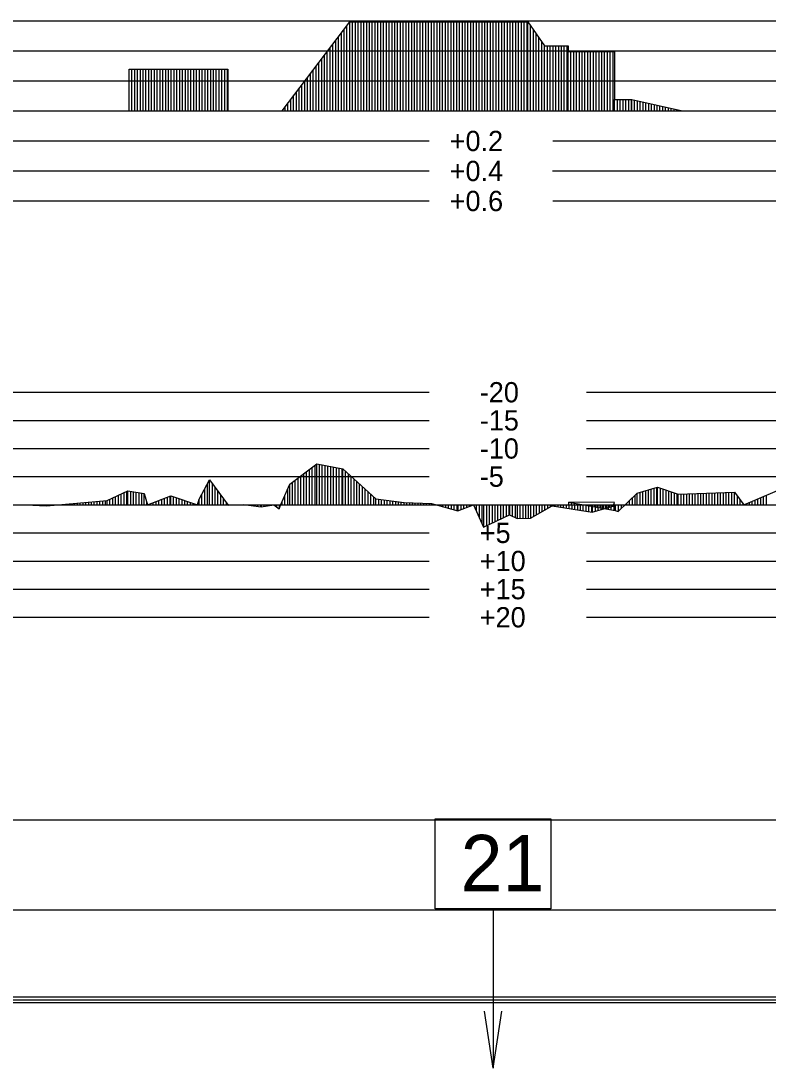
# Model space of a CAD drawing. Extents: x 2 to 10148, y 0 to 380.
# Drawn here: x 9301.7 to 9368.1, y 191.9 to 285 of the extents above; entities that cross this region are included whole.
import ezdxf

# ---------------------------------------------------------------- set-up
doc = ezdxf.new("R2010")
doc.units = 0
for name, color, linetype in [('POSUN_CARA', 7, 'Continuous'), ('POSUN_RASTR', 7, 'Continuous'), ('POSUN_TEXT', 7, 'Continuous'), ('RYCHL_RASTR', 7, 'Continuous'), ('SLOUPEC', 7, 'Continuous'), ('ZRYCHL_CARA', 7, 'Continuous'), ('ZRYCHL_RASTR', 7, 'Continuous'), ('ZRYCHL_TEXT', 7, 'Continuous')]:
    doc.layers.add(name, color=color, linetype=linetype)

msp = doc.modelspace()

# ---------------------------------------------------------------- linework, layer by layer
at = {"layer": 'POSUN_CARA'}
for p, q in [((9325.611, 243.819), (9328.009, 245.639)), ((9326.861, 242), (9326.861, 244.768)), ((9327.111, 242), (9327.111, 244.957)), ((9327.361, 242), (9327.361, 245.147)), ((9327.611, 242), (9327.611, 245.337)), ((9327.861, 242), (9327.861, 245.526)), ((9328.009, 245.639), (9330.326, 245.186)), ((9328.009, 242), (9328.009, 245.639)), ((9328.259, 242), (9328.259, 245.59)), ((9328.509, 242), (9328.509, 245.541)), ((9328.759, 242), (9328.759, 245.492)), ((9329.009, 242), (9329.009, 245.443)), ((9329.259, 242), (9329.259, 245.394)), ((9329.509, 242), (9329.509, 245.346)), ((9329.759, 242), (9329.759, 245.297)), ((9330.009, 242), (9330.009, 245.248)), ((9330.259, 242), (9330.259, 245.199)), ((9330.326, 245.186), (9333.279, 242.518)), ((9330.326, 242), (9330.326, 245.186)), ((9330.576, 242), (9330.576, 244.96)), ((9317.555, 242.486), (9318.489, 244.226)), ((9318.305, 242), (9318.305, 243.883)), ((9318.489, 244.226), (9320.134, 241.949)), ((9318.489, 242), (9318.489, 244.226)), ((9318.739, 242), (9318.739, 243.88)), ((9325.861, 242), (9325.861, 244.009)), ((9326.111, 242), (9326.111, 244.199)), ((9326.361, 242), (9326.361, 244.388)), ((9326.611, 242), (9326.611, 244.578)), ((9330.826, 242), (9330.826, 244.734)), ((9331.076, 242), (9331.076, 244.508)), ((9331.326, 242), (9331.326, 244.282)), ((9331.576, 242), (9331.576, 244.056)), ((9309.387, 242.388), (9311.231, 243.23)), ((9310.637, 242), (9310.637, 242.959)), ((9310.887, 242), (9310.887, 243.073)), ((9311.137, 242), (9311.137, 243.187)), ((9311.231, 243.23), (9312.678, 242.994)), ((9311.231, 242), (9311.231, 243.23)), ((9311.481, 242), (9311.481, 243.189)), ((9311.731, 242), (9311.731, 243.149)), ((9311.981, 242), (9311.981, 243.108)), ((9312.231, 242), (9312.231, 243.067)), ((9312.481, 242), (9312.481, 243.027)), ((9312.678, 242.994), (9312.987, 242.002)), ((9312.678, 242), (9312.678, 242.994)), ((9317.805, 242), (9317.805, 242.952)), ((9318.055, 242), (9318.055, 243.417)), ((9318.989, 242), (9318.989, 243.534)), ((9319.239, 242), (9319.239, 243.188)), ((9324.935, 242.295), (9325.611, 243.819)), ((9325.435, 242), (9325.435, 243.424)), ((9325.611, 242), (9325.611, 243.819)), ((9331.826, 242), (9331.826, 243.83)), ((9332.076, 242), (9332.076, 243.604)), ((9332.326, 242), (9332.326, 243.379)), ((9332.576, 242), (9332.576, 243.153)), ((9332.826, 242), (9332.826, 242.927)), ((9354.812, 241.413), (9356.496, 243.025)), ((9356.496, 243.025), (9358.302, 243.571)), ((9356.496, 242), (9356.496, 243.025)), ((9356.746, 242), (9356.746, 243.101)), ((9356.996, 242), (9356.996, 243.176)), ((9357.246, 242), (9357.246, 243.252)), ((9357.496, 242), (9357.496, 243.327)), ((9357.746, 242), (9357.746, 243.403)), ((9357.996, 242), (9357.996, 243.478)), ((9358.246, 242), (9358.246, 243.554)), ((9358.302, 243.571), (9360.146, 242.95)), ((9358.302, 242), (9358.302, 243.571)), ((9358.552, 242), (9358.552, 243.486)), ((9358.802, 242), (9358.802, 243.402)), ((9359.052, 242), (9359.052, 243.318)), ((9359.302, 242), (9359.302, 243.234)), ((9359.552, 242), (9359.552, 243.15)), ((9359.802, 242), (9359.802, 243.066)), ((9360.052, 242), (9360.052, 242.981)), ((9360.146, 242.95), (9365.149, 243.13)), ((9360.146, 242), (9360.146, 242.95)), ((9360.396, 242), (9360.396, 242.959)), ((9360.646, 242), (9360.646, 242.968)), ((9360.896, 242), (9360.896, 242.977)), ((9361.146, 242), (9361.146, 242.986)), ((9361.396, 242), (9361.396, 242.995)), ((9361.646, 242), (9361.646, 243.004)), ((9361.896, 242), (9361.896, 243.013)), ((9362.146, 242), (9362.146, 243.022)), ((9362.396, 242), (9362.396, 243.031)), ((9362.646, 242), (9362.646, 243.04)), ((9362.896, 242), (9362.896, 243.049)), ((9363.146, 242), (9363.146, 243.058)), ((9363.396, 242), (9363.396, 243.067)), ((9363.646, 242), (9363.646, 243.076)), ((9363.896, 242), (9363.896, 243.085)), ((9364.146, 242), (9364.146, 243.094)), ((9364.396, 242), (9364.396, 243.103)), ((9364.646, 242), (9364.646, 243.112)), ((9364.896, 242), (9364.896, 243.121)), ((9365.146, 242), (9365.146, 243.13)), ((9365.149, 243.13), (9365.972, 241.998)), ((9365.149, 242), (9365.149, 243.13)), ((9365.972, 241.998), (9370.139, 243.767)), ((9302.158, 242.001), (9303.996, 241.903)), ((9302.158, 242), (9302.158, 242.001)), ((9302.408, 242), (9302.408, 241.988)), ((9302.658, 242), (9302.658, 241.974)), ((9302.908, 242), (9302.908, 241.961)), ((9303.158, 242), (9303.158, 241.948)), ((9303.408, 242), (9303.408, 241.934)), ((9303.658, 242), (9303.658, 241.921)), ((9303.908, 242), (9303.908, 241.908)), ((9303.996, 241.903), (9309.387, 242.388)), ((9303.996, 242), (9303.996, 241.903)), ((9304.246, 242), (9304.246, 241.925)), ((9304.496, 242), (9304.496, 241.948)), ((9304.746, 242), (9304.746, 241.97)), ((9304.996, 242), (9304.996, 241.993)), ((9305.246, 242), (9305.246, 242.015)), ((9305.496, 242), (9305.496, 242.038)), ((9305.746, 242), (9305.746, 242.06)), ((9305.996, 242), (9305.996, 242.083)), ((9306.246, 242), (9306.246, 242.105)), ((9306.496, 242), (9306.496, 242.128)), ((9306.746, 242), (9306.746, 242.15)), ((9306.996, 242), (9306.996, 242.173)), ((9307.246, 242), (9307.246, 242.195)), ((9307.496, 242), (9307.496, 242.218)), ((9307.746, 242), (9307.746, 242.24)), ((9307.996, 242), (9307.996, 242.263)), ((9308.246, 242), (9308.246, 242.285)), ((9308.496, 242), (9308.496, 242.308)), ((9308.746, 242), (9308.746, 242.33)), ((9308.996, 242), (9308.996, 242.353)), ((9309.246, 242), (9309.246, 242.375)), ((9309.387, 242), (9309.387, 242.388)), ((9309.637, 242), (9309.637, 242.502)), ((9309.887, 242), (9309.887, 242.616)), ((9310.137, 242), (9310.137, 242.73)), ((9310.387, 242), (9310.387, 242.844)), ((9312.928, 242), (9312.928, 242.191)), ((9312.987, 242.002), (9315.042, 242.782)), ((9312.987, 242), (9312.987, 242.002)), ((9313.237, 242), (9313.237, 242.097)), ((9313.487, 242), (9313.487, 242.192)), ((9313.737, 242), (9313.737, 242.287)), ((9313.987, 242), (9313.987, 242.382)), ((9314.237, 242), (9314.237, 242.476)), ((9314.487, 242), (9314.487, 242.571)), ((9314.737, 242), (9314.737, 242.666)), ((9314.987, 242), (9314.987, 242.761)), ((9315.042, 242.782), (9317.425, 242.002)), ((9315.042, 242), (9315.042, 242.782)), ((9315.292, 242), (9315.292, 242.7)), ((9315.542, 242), (9315.542, 242.619)), ((9315.792, 242), (9315.792, 242.537)), ((9316.042, 242), (9316.042, 242.455)), ((9316.292, 242), (9316.292, 242.373)), ((9316.542, 242), (9316.542, 242.291)), ((9316.792, 242), (9316.792, 242.21)), ((9317.042, 242), (9317.042, 242.128)), ((9317.292, 242), (9317.292, 242.046)), ((9317.425, 242.002), (9317.555, 242.486)), ((9317.425, 242), (9317.425, 242.002)), ((9317.555, 242), (9317.555, 242.486)), ((9319.489, 242), (9319.489, 242.842)), ((9319.739, 242), (9319.739, 242.496)), ((9319.989, 242), (9319.989, 242.15)), ((9320.134, 241.949), (9321.512, 242.008)), ((9320.134, 242), (9320.134, 241.949)), ((9320.384, 242), (9320.384, 241.96)), ((9320.634, 242), (9320.634, 241.971)), ((9320.884, 242), (9320.884, 241.981)), ((9321.134, 242), (9321.134, 241.992)), ((9321.384, 242), (9321.384, 242.003)), ((9321.512, 242.008), (9323.068, 241.807)), ((9321.512, 242), (9321.512, 242.008)), ((9321.762, 242), (9321.762, 241.976)), ((9322.012, 242), (9322.012, 241.944)), ((9322.262, 242), (9322.262, 241.911)), ((9322.512, 242), (9322.512, 241.879)), ((9322.762, 242), (9322.762, 241.847)), ((9323.012, 242), (9323.012, 241.815)), ((9323.068, 241.807), (9324.199, 242.001)), ((9323.068, 242), (9323.068, 241.807)), ((9323.318, 242), (9323.318, 241.85)), ((9323.568, 242), (9323.568, 241.893)), ((9323.818, 242), (9323.818, 241.936)), ((9324.068, 242), (9324.068, 241.979)), ((9324.199, 242.001), (9324.676, 241.633)), ((9324.199, 242), (9324.199, 242.001)), ((9324.449, 242), (9324.449, 241.808)), ((9324.676, 241.633), (9324.823, 242.009)), ((9324.676, 242), (9324.676, 241.633)), ((9324.823, 242.009), (9324.935, 242.295)), ((9324.823, 242), (9324.823, 242.009)), ((9324.935, 242), (9324.935, 242.295)), ((9325.185, 242), (9325.185, 242.859)), ((9333.076, 242), (9333.076, 242.701)), ((9333.279, 242.518), (9335.775, 242.21)), ((9333.279, 242), (9333.279, 242.518)), ((9333.529, 242), (9333.529, 242.487)), ((9333.779, 242), (9333.779, 242.456)), ((9334.029, 242), (9334.029, 242.425)), ((9334.279, 242), (9334.279, 242.394)), ((9334.529, 242), (9334.529, 242.363)), ((9334.779, 242), (9334.779, 242.333)), ((9335.029, 242), (9335.029, 242.302)), ((9335.279, 242), (9335.279, 242.271)), ((9335.529, 242), (9335.529, 242.24)), ((9335.775, 242.21), (9338.203, 242.109)), ((9335.775, 242), (9335.775, 242.21)), ((9336.025, 242), (9336.025, 242.199)), ((9336.275, 242), (9336.275, 242.189)), ((9336.525, 242), (9336.525, 242.179)), ((9336.775, 242), (9336.775, 242.168)), ((9337.025, 242), (9337.025, 242.158)), ((9337.275, 242), (9337.275, 242.148)), ((9337.525, 242), (9337.525, 242.137)), ((9337.775, 242), (9337.775, 242.127)), ((9338.025, 242), (9338.025, 242.117)), ((9338.203, 242.109), (9340.564, 241.452)), ((9338.203, 242), (9338.203, 242.109)), ((9338.453, 242), (9338.453, 242.04)), ((9338.703, 242), (9338.703, 241.97)), ((9338.953, 242), (9338.953, 241.901)), ((9339.203, 242), (9339.203, 241.831)), ((9339.453, 242), (9339.453, 241.762)), ((9339.703, 242), (9339.703, 241.692)), ((9339.953, 242), (9339.953, 241.622)), ((9340.203, 242), (9340.203, 241.553)), ((9340.453, 242), (9340.453, 241.483)), ((9340.564, 241.452), (9341.945, 242)), ((9340.564, 242), (9340.564, 241.452)), ((9340.814, 242), (9340.814, 241.551)), ((9341.064, 242), (9341.064, 241.651)), ((9341.314, 242), (9341.314, 241.75)), ((9341.564, 242), (9341.564, 241.849)), ((9341.814, 242), (9341.814, 241.948)), ((9341.945, 242), (9342.84, 240.004)), ((9341.945, 242), (9341.945, 242)), ((9342.195, 242), (9342.195, 241.442)), ((9342.445, 242), (9342.445, 240.885)), ((9342.695, 242), (9342.695, 240.327)), ((9342.84, 242), (9342.84, 240.004)), ((9343.09, 242), (9343.09, 240.124)), ((9343.34, 242), (9343.34, 240.243)), ((9343.59, 242), (9343.59, 240.362)), ((9343.84, 242), (9343.84, 240.482)), ((9344.09, 242), (9344.09, 240.601)), ((9344.34, 242), (9344.34, 240.72)), ((9344.59, 242), (9344.59, 240.84)), ((9344.84, 242), (9344.84, 240.959)), ((9345.09, 242), (9345.09, 241.078)), ((9345.144, 242), (9345.144, 241.104)), ((9345.394, 242), (9345.394, 240.982)), ((9345.644, 242), (9345.644, 240.86)), ((9345.817, 242), (9345.817, 240.775)), ((9346.067, 242), (9346.067, 240.782)), ((9346.317, 242), (9346.317, 240.79)), ((9346.567, 242), (9346.567, 240.797)), ((9346.817, 242), (9346.817, 240.804)), ((9347.015, 242), (9347.015, 240.81)), ((9347.265, 242), (9347.265, 240.955)), ((9347.515, 242), (9347.515, 241.099)), ((9347.765, 242), (9347.765, 241.244)), ((9348.015, 242), (9348.015, 241.389)), ((9348.265, 242), (9348.265, 241.534)), ((9348.515, 242), (9348.515, 241.678)), ((9348.765, 242), (9348.765, 241.823)), ((9348.925, 242), (9348.925, 241.916)), ((9349.175, 242), (9349.175, 241.876)), ((9349.425, 242), (9349.425, 241.836)), ((9349.675, 242), (9349.675, 241.796)), ((9349.925, 242), (9349.925, 241.756)), ((9350.175, 242), (9350.175, 241.716)), ((9354.472, 242.207), (9350.41, 242.227)), ((9350.41, 242.227), (9354.546, 241.502)), ((9350.41, 242), (9350.41, 242.227)), ((9350.425, 242), (9350.425, 241.677)), ((9350.66, 242), (9350.66, 242.184)), ((9350.675, 242), (9350.675, 241.637)), ((9350.91, 242), (9350.91, 242.14)), ((9350.925, 242), (9350.925, 241.597)), ((9351.16, 242), (9351.16, 242.096)), ((9351.175, 242), (9351.175, 241.557)), ((9351.41, 242), (9351.41, 242.052)), ((9351.425, 242), (9351.425, 241.517)), ((9351.66, 242), (9351.66, 242.008)), ((9351.675, 242), (9351.675, 241.477)), ((9351.91, 242), (9351.91, 241.964)), ((9351.925, 242), (9351.925, 241.438)), ((9352.16, 242), (9352.16, 241.921)), ((9352.175, 242), (9352.175, 241.398)), ((9352.41, 242), (9352.41, 241.877)), ((9352.425, 242), (9352.425, 241.358)), ((9352.503, 242), (9352.503, 241.346)), ((9352.66, 242), (9352.66, 241.833)), ((9352.753, 242), (9352.753, 241.415)), ((9352.91, 242), (9352.91, 241.789)), ((9353.003, 242), (9353.003, 241.485)), ((9353.16, 242), (9353.16, 241.745)), ((9353.253, 242), (9353.253, 241.555)), ((9353.41, 242), (9353.41, 241.702)), ((9353.503, 242), (9353.503, 241.624)), ((9353.66, 242), (9353.66, 241.658)), ((9353.753, 242), (9353.753, 241.694)), ((9353.91, 242), (9353.91, 241.614)), ((9354.003, 242), (9354.003, 241.764)), ((9354.16, 242), (9354.16, 241.57)), ((9354.253, 242), (9354.253, 241.834)), ((9354.362, 241.864), (9354.472, 242.207)), ((9354.362, 242), (9354.362, 241.864)), ((9354.41, 242), (9354.41, 241.526)), ((9354.546, 242), (9354.546, 241.502)), ((9354.796, 242), (9354.796, 241.418)), ((9354.812, 242), (9354.812, 241.413)), ((9355.062, 242), (9355.062, 241.652)), ((9355.312, 242), (9355.312, 241.892)), ((9355.562, 242), (9355.562, 242.131)), ((9355.812, 242), (9355.812, 242.37)), ((9356.062, 242), (9356.062, 242.61)), ((9356.312, 242), (9356.312, 242.849)), ((9365.399, 242), (9365.399, 242.786)), ((9365.649, 242), (9365.649, 242.443)), ((9365.899, 242), (9365.899, 242.099)), ((9365.972, 242), (9365.972, 241.998)), ((9366.222, 242), (9366.222, 242.104)), ((9366.472, 242), (9366.472, 242.21)), ((9366.722, 242), (9366.722, 242.317)), ((9366.972, 242), (9366.972, 242.423)), ((9367.222, 242), (9367.222, 242.529)), ((9367.472, 242), (9367.472, 242.635)), ((9367.722, 242), (9367.722, 242.741)), ((9367.972, 242), (9367.972, 242.847)), ((9342.84, 240.004), (9345.144, 241.104)), ((9345.144, 241.104), (9345.817, 240.775)), ((9347.015, 240.81), (9348.925, 241.916)), ((9348.925, 241.916), (9352.503, 241.346)), ((9352.503, 241.346), (9354.362, 241.864)), ((9354.546, 241.502), (9354.812, 241.413)), ((9345.817, 240.775), (9347.015, 240.81))]:
    msp.add_line(p, q, dxfattribs=at)
at = {"layer": 'POSUN_RASTR'}
for p, q in [((9138.15, 252), (9338, 252)), ((9352, 252), (9548, 252)), ((9138.15, 249.5), (9338, 249.5)), ((9352, 249.5), (9548, 249.5)), ((9138.15, 247), (9338, 247)), ((9352, 247), (9548, 247)), ((9138.15, 244.5), (9338, 244.5)), ((9352, 244.5), (9548, 244.5)), ((9138.15, 242), (9867.821, 242)), ((9138.15, 239.5), (9338, 239.5)), ((9352, 239.5), (9548, 239.5)), ((9138.15, 237), (9338, 237)), ((9352, 237), (9548, 237)), ((9138.15, 234.5), (9338, 234.5)), ((9352, 234.5), (9548, 234.5)), ((9138.15, 232), (9338, 232)), ((9352, 232), (9548, 232))]:
    msp.add_line(p, q, dxfattribs=at)
at = {"layer": 'RYCHL_RASTR'}
for p, q in [((9138.15, 214), (9871.097, 214)), ((9138.15, 206), (9871.122, 206)), ((9138.15, 198.25), (9871.122, 198.25)), ((9138.15, 198), (9871.122, 198)), ((9138.15, 197.75), (9871.122, 197.75))]:
    msp.add_line(p, q, dxfattribs=at)
at = {"layer": 'SLOUPEC'}
for p, q in [((9343.682, 206.084), (9343.682, 191.934)), ((9343.682, 191.934), (9342.914, 196.976)), ((9343.682, 191.934), (9344.449, 196.976))]:
    msp.add_line(p, q, dxfattribs=at)
msp.add_lwpolyline([(9338.536, 214.083), (9348.828, 214.083), (9348.828, 206.084), (9338.536, 206.084)], close=True, dxfattribs=at)
at = {"layer": 'ZRYCHL_CARA'}
for p, q in [((9324.952, 277), (9330.952, 284.918)), ((9330.952, 277), (9330.952, 284.918)), ((9330.952, 277), (9330.952, 284.918)), ((9330.952, 284.918), (9346.763, 284.918)), ((9331.202, 277), (9331.202, 284.918)), ((9331.452, 277), (9331.452, 284.918)), ((9331.702, 277), (9331.702, 284.918)), ((9331.952, 277), (9331.952, 284.918)), ((9332.202, 277), (9332.202, 284.918)), ((9332.452, 277), (9332.452, 284.918)), ((9332.702, 277), (9332.702, 284.918)), ((9332.952, 277), (9332.952, 284.918)), ((9333.202, 277), (9333.202, 284.918)), ((9333.452, 277), (9333.452, 284.918)), ((9333.702, 277), (9333.702, 284.918)), ((9333.952, 277), (9333.952, 284.918)), ((9334.202, 277), (9334.202, 284.918)), ((9334.452, 277), (9334.452, 284.918)), ((9334.702, 277), (9334.702, 284.918)), ((9334.952, 277), (9334.952, 284.918)), ((9335.202, 277), (9335.202, 284.918)), ((9335.452, 277), (9335.452, 284.918)), ((9335.702, 277), (9335.702, 284.918)), ((9335.952, 277), (9335.952, 284.918)), ((9336.202, 277), (9336.202, 284.918)), ((9336.452, 277), (9336.452, 284.918)), ((9336.702, 277), (9336.702, 284.918)), ((9336.952, 277), (9336.952, 284.918)), ((9337.202, 277), (9337.202, 284.918)), ((9337.452, 277), (9337.452, 284.918)), ((9337.702, 277), (9337.702, 284.918)), ((9337.952, 277), (9337.952, 284.918)), ((9338.202, 277), (9338.202, 284.918)), ((9338.452, 277), (9338.452, 284.918)), ((9338.702, 277), (9338.702, 284.918)), ((9338.952, 277), (9338.952, 284.918)), ((9339.202, 277), (9339.202, 284.918)), ((9339.452, 277), (9339.452, 284.918)), ((9339.702, 277), (9339.702, 284.918)), ((9339.952, 277), (9339.952, 284.918)), ((9340.202, 277), (9340.202, 284.918)), ((9340.452, 277), (9340.452, 284.918)), ((9340.702, 277), (9340.702, 284.918)), ((9340.952, 277), (9340.952, 284.918)), ((9341.202, 277), (9341.202, 284.918)), ((9341.452, 277), (9341.452, 284.918)), ((9341.702, 277), (9341.702, 284.918)), ((9341.952, 277), (9341.952, 284.918)), ((9342.202, 277), (9342.202, 284.918)), ((9342.452, 277), (9342.452, 284.918)), ((9342.702, 277), (9342.702, 284.918)), ((9342.952, 277), (9342.952, 284.918)), ((9343.202, 277), (9343.202, 284.918)), ((9343.452, 277), (9343.452, 284.918)), ((9343.702, 277), (9343.702, 284.918)), ((9343.952, 277), (9343.952, 284.918)), ((9344.202, 277), (9344.202, 284.918)), ((9344.452, 277), (9344.452, 284.918)), ((9344.702, 277), (9344.702, 284.918)), ((9344.952, 277), (9344.952, 284.918)), ((9345.202, 277), (9345.202, 284.918)), ((9345.452, 277), (9345.452, 284.918)), ((9345.702, 277), (9345.702, 284.918)), ((9345.952, 277), (9345.952, 284.918)), ((9346.202, 277), (9346.202, 284.918)), ((9346.452, 277), (9346.452, 284.918)), ((9346.702, 277), (9346.702, 284.918)), ((9346.763, 277), (9346.763, 284.918)), ((9346.763, 284.918), (9348.263, 282.775)), ((9330.202, 277), (9330.202, 283.928)), ((9330.452, 277), (9330.452, 284.258)), ((9330.702, 277), (9330.702, 284.588)), ((9347.013, 277), (9347.013, 284.561)), ((9347.263, 277), (9347.263, 284.204)), ((9329.452, 277), (9329.452, 282.939)), ((9329.702, 277), (9329.702, 283.269)), ((9329.952, 277), (9329.952, 283.599)), ((9347.513, 277), (9347.513, 283.847)), ((9347.763, 277), (9347.763, 283.49)), ((9348.013, 277), (9348.013, 283.132)), ((9328.952, 277), (9328.952, 282.279)), ((9329.202, 277), (9329.202, 282.609)), ((9348.263, 277), (9348.263, 282.775)), ((9348.263, 277), (9348.263, 282.775)), ((9348.263, 282.775), (9350.35, 282.775)), ((9348.513, 277), (9348.513, 282.775)), ((9348.763, 277), (9348.763, 282.775)), ((9349.013, 277), (9349.013, 282.775)), ((9349.263, 277), (9349.263, 282.775)), ((9349.513, 277), (9349.513, 282.775)), ((9349.763, 277), (9349.763, 282.775)), ((9350.013, 277), (9350.013, 282.775)), ((9350.263, 277), (9350.263, 282.775)), ((9350.35, 282.775), (9350.35, 282.285)), ((9350.35, 277), (9350.35, 282.285)), ((9350.35, 282.285), (9354.485, 282.285)), ((9350.6, 277), (9350.6, 282.285)), ((9350.85, 277), (9350.85, 282.285)), ((9351.1, 277), (9351.1, 282.285)), ((9351.35, 277), (9351.35, 282.285)), ((9351.6, 277), (9351.6, 282.285)), ((9351.85, 277), (9351.85, 282.285)), ((9352.1, 277), (9352.1, 282.285)), ((9352.35, 277), (9352.35, 282.285)), ((9352.6, 277), (9352.6, 282.285)), ((9352.85, 277), (9352.85, 282.285)), ((9353.1, 277), (9353.1, 282.285)), ((9353.35, 277), (9353.35, 282.285)), ((9353.6, 277), (9353.6, 282.285)), ((9353.85, 277), (9353.85, 282.285)), ((9354.1, 277), (9354.1, 282.285)), ((9354.35, 277), (9354.35, 282.285)), ((9354.485, 282.285), (9354.485, 278.027)), ((9328.202, 277), (9328.202, 281.289)), ((9328.452, 277), (9328.452, 281.619)), ((9328.702, 277), (9328.702, 281.949)), ((9311.339, 277), (9311.339, 280.705)), ((9311.339, 277), (9311.339, 280.705)), ((9311.339, 280.705), (9320.106, 280.705)), ((9311.589, 277), (9311.589, 280.705)), ((9311.839, 277), (9311.839, 280.705)), ((9312.089, 277), (9312.089, 280.705)), ((9312.339, 277), (9312.339, 280.705)), ((9312.589, 277), (9312.589, 280.705)), ((9312.839, 277), (9312.839, 280.705)), ((9313.089, 277), (9313.089, 280.705)), ((9313.339, 277), (9313.339, 280.705)), ((9313.589, 277), (9313.589, 280.705)), ((9313.839, 277), (9313.839, 280.705)), ((9314.089, 277), (9314.089, 280.705)), ((9314.339, 277), (9314.339, 280.705)), ((9314.589, 277), (9314.589, 280.705)), ((9314.839, 277), (9314.839, 280.705)), ((9315.089, 277), (9315.089, 280.705)), ((9315.339, 277), (9315.339, 280.705)), ((9315.589, 277), (9315.589, 280.705)), ((9315.839, 277), (9315.839, 280.705)), ((9316.089, 277), (9316.089, 280.705)), ((9316.339, 277), (9316.339, 280.705)), ((9316.589, 277), (9316.589, 280.705)), ((9316.839, 277), (9316.839, 280.705)), ((9317.089, 277), (9317.089, 280.705)), ((9317.339, 277), (9317.339, 280.705)), ((9317.589, 277), (9317.589, 280.705)), ((9317.839, 277), (9317.839, 280.705)), ((9318.089, 277), (9318.089, 280.705)), ((9318.339, 277), (9318.339, 280.705)), ((9318.589, 277), (9318.589, 280.705)), ((9318.839, 277), (9318.839, 280.705)), ((9319.089, 277), (9319.089, 280.705)), ((9319.339, 277), (9319.339, 280.705)), ((9319.589, 277), (9319.589, 280.705)), ((9319.839, 277), (9319.839, 280.705)), ((9320.089, 277), (9320.089, 280.705)), ((9320.106, 280.705), (9320.106, 277)), ((9327.452, 277), (9327.452, 280.299)), ((9327.702, 277), (9327.702, 280.629)), ((9327.952, 277), (9327.952, 280.959)), ((9326.702, 277), (9326.702, 279.309)), ((9326.952, 277), (9326.952, 279.639)), ((9327.202, 277), (9327.202, 279.969)), ((9325.952, 277), (9325.952, 278.32)), ((9326.202, 277), (9326.202, 278.65)), ((9326.452, 277), (9326.452, 278.98)), ((9325.452, 277), (9325.452, 277.66)), ((9325.702, 277), (9325.702, 277.99)), ((9354.485, 277), (9354.485, 278.027)), ((9354.485, 278.027), (9356.015, 278.027)), ((9354.735, 277), (9354.735, 278.027)), ((9354.985, 277), (9354.985, 278.027)), ((9355.235, 277), (9355.235, 278.027)), ((9355.485, 277), (9355.485, 278.027)), ((9355.735, 277), (9355.735, 278.027)), ((9355.985, 277), (9355.985, 278.027)), ((9356.015, 277), (9356.015, 278.027)), ((9356.015, 278.027), (9360.515, 277)), ((9356.265, 277), (9356.265, 277.97)), ((9356.515, 277), (9356.515, 277.913)), ((9356.765, 277), (9356.765, 277.856)), ((9357.015, 277), (9357.015, 277.799)), ((9357.265, 277), (9357.265, 277.742)), ((9357.515, 277), (9357.515, 277.685)), ((9357.765, 277), (9357.765, 277.628)), ((9358.015, 277), (9358.015, 277.571)), ((9358.265, 277), (9358.265, 277.514)), ((9358.515, 277), (9358.515, 277.457)), ((9358.765, 277), (9358.765, 277.399)), ((9359.015, 277), (9359.015, 277.342)), ((9138.15, 277), (9867.821, 277)), ((9325.202, 277), (9325.202, 277.33)), ((9359.265, 277), (9359.265, 277.285)), ((9359.515, 277), (9359.515, 277.228)), ((9359.765, 277), (9359.765, 277.171)), ((9360.015, 277), (9360.015, 277.114)), ((9360.265, 277), (9360.265, 277.057)), ((9360.515, 277), (9360.515, 277))]:
    msp.add_line(p, q, dxfattribs=at)
at = {"layer": 'ZRYCHL_RASTR'}
for p, q in [((9138.15, 285), (9548.795, 285)), ((9138.15, 282.333), (9548.887, 282.333)), ((9138.15, 279.667), (9549.025, 279.667)), ((9138.15, 274.333), (9338, 274.333)), ((9349.003, 274.333), (9970.181, 274.333)), ((9138.15, 271.667), (9338, 271.667)), ((9348.95, 271.667), (9970.196, 271.667)), ((9138.15, 269), (9338, 269)), ((9348.988, 269), (9751.979, 269))]:
    msp.add_line(p, q, dxfattribs=at)

# ---------------------------------------------------------------- texts
at = {"layer": 'POSUN_TEXT'}
for s, p in [('-20', (9342.5, 251.1)), ('-15', (9342.5, 248.6)), ('-10', (9342.5, 246.1)), ('-5', (9342.5, 243.6)), ('+5', (9342.5, 238.6)), ('+10', (9342.5, 236.1)), ('+15', (9342.5, 233.6)), ('+20', (9342.5, 231.1))]:
    msp.add_text(s, height=1.8, dxfattribs=at).set_placement(p)
at = {"layer": 'SLOUPEC'}
msp.add_text('21', height=5, dxfattribs=at).set_placement((9340.806, 207.654))
at = {"layer": 'ZRYCHL_TEXT'}
for s, p in [('+0.2', (9339.827, 273.433)), ('+0.4', (9339.827, 270.767)), ('+0.6', (9339.827, 268.1))]:
    msp.add_text(s, height=1.8, dxfattribs=at).set_placement(p)

doc.saveas('drawing.dxf')
